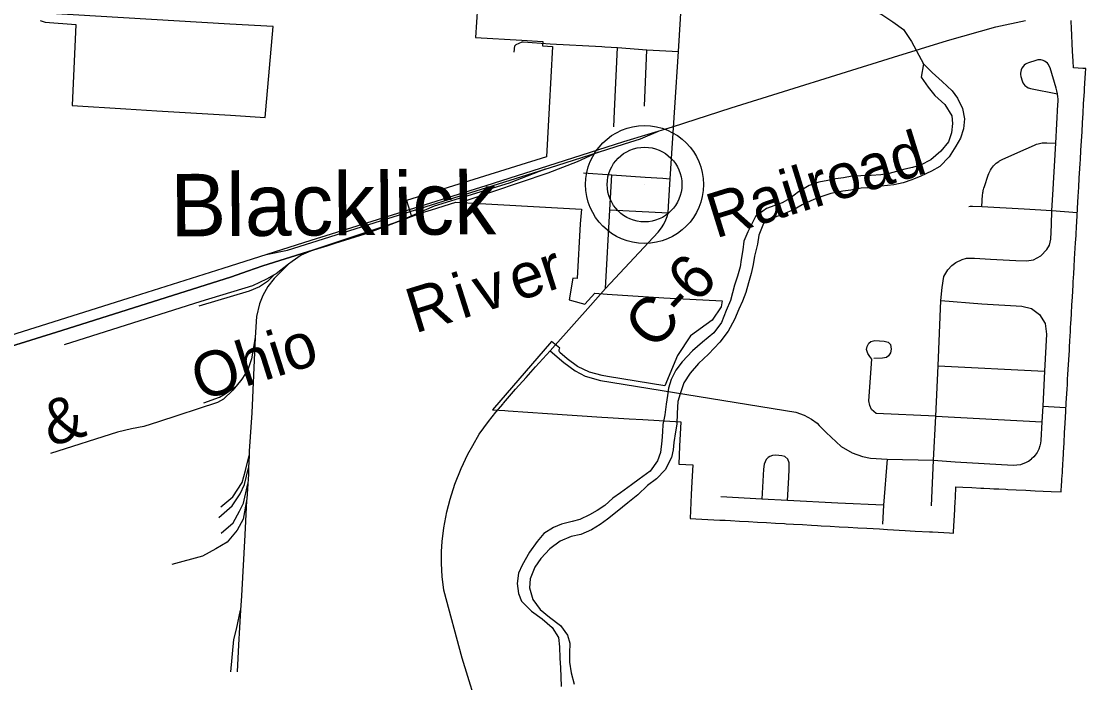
# Model space of a CAD drawing. Extents: x 114843 to 284848, y 317643 to 566895.
# Drawn here: x 254764 to 261856, y 395936 to 400345 of the extents above; entities that cross this region are included whole.
import ezdxf

# ---------------------------------------------------------------- set-up
doc = ezdxf.new("R2010")
doc.units = 0
for name, color, linetype in [('GM_X_Corporation', 7, 'Continuous'), ('GM_X_County_Road', 7, 'Continuous'), ('GM_X_County_Road_Text', 7, 'Continuous'), ('GM_X_Minor_River', 7, 'Continuous'), ('GM_X_Rail_Line', 7, 'Continuous'), ('GM_X_Rail_Line_Text', 7, 'Continuous'), ('GM_X_Township_Road', 7, 'Continuous'), ('GM_X_Unincorporated', 7, 'Continuous'), ('GM_X_Unincorporated_Location', 7, 'Continuous'), ('GM_X_Unincorporated_Text', 7, 'Continuous')]:
    doc.layers.add(name, color=color, linetype=linetype)

msp = doc.modelspace()

# ---------------------------------------------------------------- linework, layer by layer
at = {"layer": 'GM_X_Corporation'}
for points in [[(257811.4, 400545.2), (257789.5, 400236.3), (258099.8, 400218.9), (258239.5, 400211.1), (258237.8, 400181.1), (258303.5, 400177.6), (258280.9, 399768.1), (258263, 399442.3), (257330, 399150.2), (257363.5, 399043.3), (257138.9, 398959.8), (257092, 398942.4), (257047.5, 398926.1), (256997.2, 398910.4), (256949.5, 398895.5), (256897, 398879), (256849.3, 398864), (256801.6, 398849.1), (256741, 398830.2), (256670.5, 398808.2), (256372.8, 398715), (256270.7, 398678.9), (256165.7, 398641.7), (255033.5, 398285), (254655.7, 398165.9)], [(254655.7, 398165.9), (255033.5, 398285), (256165.7, 398641.7), (256270.7, 398678.9), (256372.8, 398715), (256670.5, 398808.2), (256741, 398830.2), (256801.6, 398849.1), (256849.3, 398864), (256897, 398879), (256949.5, 398895.5), (256997.2, 398910.4), (257047.5, 398926.1), (257092, 398942.4), (257138.9, 398959.8), (257363.5, 399043.3), (257431.7, 399068.6), (257497.2, 399089.1), (257658.6, 399139.6), (258496, 399091.8), (258487.7, 398995.7), (258468.1, 398630.6), (258438.8, 398632.3), (258415.1, 398488.6), (258493.9, 398465.9), (258519.4, 398458.4), (258586, 398532.1), (258667.8, 398525.6), (259045.8, 398502.7), (259433.2, 398481.4), (259426.5, 398441), (259367.6, 398351.8), (259223.4, 398248.9), (259136.5, 398118.2), (259052.4, 397915), (258670.7, 397978.4), (258634.3, 397984.5), (258549.8, 398006.8), (258471, 398044.3), (258400.4, 398095.8), (258353.1, 398137.5), (258347.4, 398146.1), (258346.8, 398156.5), (258351.4, 398165.7), (258297.6, 398210.2), (257904.1, 397755.2), (257986.2, 397749.9), (258008.8, 397748.3), (258270.7, 397730.7), (258632.7, 397706.3), (258672.7, 397703.6), (258814.8, 397696), (258904.5, 397691.2), (259158.9, 397674.2), (259150.5, 397511.8), (259144.2, 397392.3), (259237.4, 397389.1), (259231.9, 397274.8), (259227.8, 397191.6), (259220.1, 397031.7), (259259.4, 397029.5), (259419.2, 397020.5), (259453.5, 397018.6), (259489.1, 397016.6), (259549, 397013.2), (259608.9, 397009.8), (259668.8, 397006.4), (259728.7, 397003.1), (259788.6, 396999.7), (259848.5, 396996.3), (259860.9, 396995.6), (259908.4, 396992.9), (259968.3, 396989.6), (260028.2, 396986.2), (260069.5, 396983.9), (260093.1, 396982.5), (260153, 396979.2), (260213, 396975.8), (260272.9, 396972.4), (260337.8, 396968.7), (260397.7, 396965.4), (260482.5, 396960.9), (260534.7, 396957.3), (260652.2, 396951.6), (260686.8, 396949), (260720.2, 396947.2), (260815.9, 396942), (260834.6, 396940.9), (260949.3, 396934.7), (260975.3, 396933.3), (260975.8, 396942.4), (260983.5, 397091.6), (260984, 397101.7), (260986, 397139.5), (260987.6, 397171.5), (260991.2, 397241.4), (261037.2, 397239.2), (261097.1, 397236.4), (261157, 397233.5), (261176.3, 397232.6), (261217, 397230.6), (261244.5, 397229.3), (261276.9, 397227.7), (261322.9, 397225.5), (261336.9, 397224.8), (261393.1, 397222.1), (261456.4, 397219.1), (261519.4, 397216.1), (261626.1, 397210.9), (261693.1, 397207.7), (261695.9, 397257.3), (261696.8, 397272.6), (261697.9, 397292.6), (261700.5, 397337.4), (261704.2, 397402.3), (261704.9, 397414.1), (261708.1, 397470.7), (261711.8, 397535.9), (261715.5, 397600.8), (261719.2, 397665.6), (261723.8, 397744.9), (261727, 397801.5), (261732.2, 397893.5), (261733.9, 397923), (261735.9, 397958.5), (261737.8, 397990.6), (261739.7, 398023.4), (261743.5, 398088.8), (261747.2, 398153.2), (261748.3, 398172.5), (261750.9, 398216.1), (261752.7, 398247.1), (261754.4, 398278), (261755.6, 398298.3), (261757.9, 398337.9), (261758.8, 398353.2), (261761.5, 398400.3), (261764.6, 398453), (261767.8, 398507.9), (261770, 398547.2), (261770.6, 398557.9), (261771.7, 398576.6), (261773.5, 398607.8), (261776.7, 398662.7), (261779.4, 398708.4), (261782.5, 398762.5), (261788.6, 398867.3), (261791.5, 398917.2), (261792.2, 398929.4), (261794.6, 398972.1), (261799.1, 399049.2), (261802, 399099.1), (261806.5, 399176.8), (261810.1, 399238.8), (261813.6, 399298.7), (261817.4, 399363.6), (261819.3, 399396.2), (261820.9, 399423.5), (261824.4, 399483.4), (261828.2, 399548.3), (261831.7, 399608.2), (261835.1, 399668.1), (261838.9, 399733), (261842.5, 399794.2), (261847.3, 399877), (261848.4, 399896.6), (261852.5, 399966.6), (261854.4, 399999.5), (261856.2, 400029.5), (261837.2, 400030.7), (261774, 400034.9), (261772, 400079.2), (261768.9, 400145.4), (261761.8, 400300.7), (261760, 400340.6), (261759.5, 400350.9)], [(254889.8, 400351.2), (254924, 400339.2), (255128.4, 400323.7), (255102, 399784.3), (255461.2, 399762), (255667.8, 399749.1), (256157.9, 399718.7), (256388.3, 399704.4), (256392.7, 399754.4), (256441.3, 400310.4), (256153.5, 400326.8), (254923.7, 400398.7)]]:
    msp.add_lwpolyline(points, dxfattribs=at)
at = {"layer": 'GM_X_County_Road'}
for p, q in [((258556.3, 398450.5), (258623.4, 398526)), ((258321.4, 398186.3), (258556.3, 398450.5))]:
    msp.add_line(p, q, dxfattribs=at)
for points in [[(258623.4, 398526), (258656.9, 398563.7), (259008.3, 398938.4), (259030.3, 398967.4), (259045.4, 398992.9), (259059.1, 399020.8), (259068, 399043.1), (259074.9, 399067.8), (259076.1, 399111.4), (259087.9, 399294.4), (259118.8, 399769.9), (259142.8, 400144), (259162.2, 400470), (259183.6, 400706.4), (259202.3, 401012.7)], [(257973.8, 397795.4), (257977.3, 397799.4), (258057.9, 397893.3), (258127.3, 397970.2), (258190.5, 398041.4), (258287.9, 398148.5), (258321.4, 398186.3)], [(258202.8, 394576.4), (257823.2, 395703.8), (257700.7, 396099.5), (257578.6, 396552.9), (257568, 396644.8), (257564.6, 396729.6), (257564, 396810.3), (257568, 396878.1), (257578.6, 396968.1), (257598.8, 397075.1), (257620.9, 397160.1), (257651.9, 397259), (257695.8, 397364.4), (257740.3, 397459.5), (257772.1, 397517), (257815.3, 397592.8), (257877.7, 397677.7), (257925.6, 397739.4), (257973.8, 397795.4)]]:
    msp.add_lwpolyline(points, dxfattribs=at)
at = {"layer": 'GM_X_Minor_River'}
for points in [[(260211.4, 400862.8), (260195.5, 400798.6), (260183.6, 400736.5), (260191.7, 400666.4), (260201.7, 400600.3), (260243.8, 400532.2), (260313.7, 400470.1), (260377.6, 400438.1), (260445.6, 400412.2), (260497.5, 400390.2), (260571.4, 400342.2), (260641.4, 400290.1), (260695.4, 400210.1), (260774.6, 400062.7)], [(260774.6, 400062.7), (260759.6, 399973.7), (260805.6, 399905.6), (260851.6, 399849.6), (260917.5, 399791.5), (260963.5, 399715.4), (260967.6, 399663.3), (260961.7, 399601.2), (260941.8, 399541.1), (260891.9, 399478.9), (260824.1, 399420.7), (260756.2, 399386.6), (260702.3, 399370.5), (260650.4, 399360.4), (260596.5, 399344.4), (260546.6, 399330.3), (260490.7, 399322.2), (260426.8, 399318.1), (260356.9, 399316.1), (260299, 399312), (260243.1, 399301.9), (260189.2, 399293.9), (260137.3, 399283.8), (260077.4, 399271.7), (260013.5, 399251.6), (259941.7, 399207.4), (259883.8, 399163.3), (259833.9, 399135.2), (259784, 399117.1), (259730.1, 399097), (259656.3, 399044.9), (259604.5, 398940.6), (259578.6, 398880.5), (259570.7, 398822.4), (259560.8, 398758.2), (259552.8, 398708.1), (259536.9, 398646), (259517, 398585.9), (259503.1, 398535.8), (259489.2, 398483.7), (259461.3, 398417.5), (259429.4, 398337.3), (259377.6, 398269.2), (259303.8, 398207), (259235.9, 398148.8), (259168.1, 398074.6), (259126.2, 398020.5), (259094.4, 397958.3), (259076.5, 397900.2), (259070.5, 397850.1), (259060.6, 397792), (259052.7, 397721.8), (259038.8, 397657.7), (259036.8, 397607.6), (259030.9, 397547.5), (259023, 397471.3), (259003.1, 397415.2), (258953.3, 397347), (258881.4, 397292.9), (258829.5, 397254.7), (258755.7, 397202.6), (258705.8, 397166.5), (258652, 397118.3), (258602.1, 397084.2), (258550.2, 397054.1), (258486.3, 397024), (258434.4, 397009.9), (258364.5, 396991.8), (258310.6, 396971.7), (258244.8, 396931.6), (258200.9, 396877.4), (258149.1, 396805.2), (258101.3, 396719), (258077.3, 396666.9), (258067.4, 396596.8), (258077.5, 396530.7), (258097.5, 396480.6), (258163.5, 396412.5), (258235.4, 396362.5), (258301.4, 396304.5), (258343.4, 396236.4), (258349.5, 396174.3), (258351.6, 396100.1), (258357.6, 396036), (258359.7, 395975.9), (258361.7, 395909.8)], [(260771.4, 400065.9), (260833.4, 400003.8), (260899.4, 399943.8), (260965.3, 399881.7), (261001.3, 399831.7), (261035.4, 399763.6), (261049.4, 399695.5), (261041.5, 399627.3), (261021.6, 399567.2), (260989.7, 399513.1), (260945.9, 399440.9), (260884, 399376.7), (260828.1, 399346.6), (260758.3, 399312.5), (260698.4, 399288.4), (260640.5, 399268.3), (260578.6, 399254.2), (260492.8, 399246.1), (260430.9, 399236), (260361, 399231.9), (260291.1, 399219.8), (260237.2, 399211.8), (260157.4, 399197.6), (260097.5, 399177.5), (260043.6, 399157.4), (259967.7, 399121.3), (259913.8, 399091.2), (259840, 399059.1), (259770.1, 399033), (259710.3, 398996.8), (259678.4, 398918.7), (259668.5, 398860.5), (259648.6, 398778.4), (259640.7, 398724.3), (259626.8, 398664.1), (259608.9, 398602), (259590.9, 398537.9), (259569, 398479.7), (259545.1, 398425.6), (259515.3, 398357.5), (259473.4, 398279.3), (259417.6, 398207.1), (259343.8, 398126.9), (259276, 398064.7), (259220.1, 398000.5), (259178.3, 397934.3), (259154.4, 397862.2), (259138.5, 397810.1), (259134.5, 397733.9), (259132.6, 397659.8), (259122.7, 397607.7), (259112.8, 397537.5), (259106.9, 397487.4), (259096.9, 397437.3), (259055.1, 397355.2), (258997.2, 397295), (258937.4, 397250.8), (258871.5, 397188.7), (258805.7, 397134.5), (258733.9, 397076.3), (258670, 397026.2), (258620.2, 396990), (258564.3, 396955.9), (258492.4, 396923.8), (258428.5, 396909.7), (258354.7, 396879.6), (258284.9, 396827.4), (258225, 396763.2), (258185.1, 396707.1), (258155.3, 396628.9), (258151.3, 396568.8), (258171.4, 396490.7), (258221.4, 396424.6), (258283.4, 396372.6), (258357.3, 396316.5), (258403.3, 396252.5), (258419.3, 396200.4), (258417.4, 396132.3), (258417.5, 396072.2), (258427.5, 396002), (258447.6, 395925.9)]]:
    msp.add_lwpolyline(points, dxfattribs=at)
at = {"layer": 'GM_X_Rail_Line'}
for p, q in [((256281.4, 397451.5), (256278.5, 397367.6)), ((256272.9, 397260.8), (256266.4, 397162.5))]:
    msp.add_line(p, q, dxfattribs=at)
for points in [[(253903.4, 398004.1), (255476.2, 398500.5), (256109.5, 398700.5), (256695.8, 398885.1), (257236.5, 399055.2), (257860.8, 399251.4), (258328.3, 399398.5), (258778.3, 399542.8), (259103.3, 399642.4), (259494.5, 399769), (260576.2, 400105.4), (260935.4, 400217.1), (261257.2, 400307.7), (261454.3, 400351.3)], [(256395.4, 398790.5), (256538.1, 398819.7), (256700.3, 398870.8), (257241, 399040.9), (257865.4, 399237), (258332.9, 399384.1), (258782.8, 399528.5), (258890.4, 399561.4), (259009.8, 399613.7)], [(258607.9, 399472.3), (258466.9, 399409), (258271.4, 399333.6), (257719.7, 399146.4)], [(258254, 399359.3), (258013.9, 399266.9), (257514, 399111.8), (257278.7, 399010.5), (256706, 398819.3), (256628.2, 398785.2), (256569.4, 398744.1), (256545.3, 398725.6)], [(256545.3, 398725.6), (256449.9, 398631.3), (256407.2, 398576.4), (256373.4, 398517.5), (256350.7, 398460.7), (256331, 398378.1), (256321.5, 398237.7)], [(256545.3, 398725.6), (256462.8, 398662.1), (256449.4, 398654.9)], [(256449.4, 398654.9), (256398, 398627.1), (256304.3, 398582), (255961, 398476.2), (255049, 398187.3)], [(256449.4, 398654.9), (256404.1, 398611.2), (256352.2, 398574.2), (256281.4, 398545.1), (255946.1, 398446.3)], [(256321.5, 398237.7), (256298.1, 398094.4), (256272.4, 398022.6), (256233.6, 397958.8), (256196.2, 397913.9)], [(256321.5, 398237.7), (256299.4, 397734.1), (256282.4, 397480.3), (256281.4, 397451.5)], [(256196.2, 397913.9), (256173, 397885.9), (256112.2, 397827), (256070.4, 397804), (255679.2, 397675.1), (255581.4, 397643.9), (255497.6, 397628.7), (255405.8, 397605.5), (254957.7, 397464.5)], [(255979.5, 397801.6), (256084.2, 397839.8), (256123.1, 397861.9), (256196.2, 397913.9)], [(256093.9, 397107.5), (256173.6, 397175.4), (256235.2, 397271.2), (256257.9, 397349.9), (256281.4, 397451.5)], [(256080.2, 397037.8), (256168.8, 397114.7), (256222.5, 397195.5), (256252.2, 397256.3), (256278.5, 397367.6)], [(256278.5, 397367.6), (256276.9, 397323.1), (256272.9, 397260.8)], [(256095.6, 396932.3), (256175.2, 397001.3), (256218.9, 397080.1), (256244.7, 397131.9), (256272.9, 397260.8)], [(256266.4, 397162.5), (256243.1, 397026.4), (256201.4, 396952.6), (256135.7, 396873.8), (256061, 396828.7), (255971.2, 396780.6), (255767.6, 396723.2)], [(256266.4, 397162.5), (256265.6, 397149.9), (256252.5, 396921), (256232, 396514.9), (256225.7, 396420.5)], [(256159.9, 396008.1), (256180.1, 396223.1), (256197.8, 396291.9), (256225.7, 396420.5)], [(256225.7, 396420.5), (256210.2, 396187.4), (256202.9, 396008.3)]]:
    msp.add_lwpolyline(points, dxfattribs=at)
at = {"layer": 'GM_X_Township_Road'}
for p, q in [((258717.6, 399746.6), (258736.3, 400169.7)), ((258916.3, 399779.1), (258931.4, 400155.6)), ((258712.9, 399640.8), (258717.6, 399746.6)), ((258685.1, 399088.8), (259074.9, 399067.8)), ((260873.1, 398049.2), (261581.3, 398012.2)), ((261569.7, 397779.9), (261721.6, 397770.7)), ((260856.6, 397713.2), (261563.8, 397675)), ((260828.9, 397115.1), (260842.6, 397419.9))]:
    msp.add_line(p, q, dxfattribs=at)
for points in [[(258048.6, 400139.7), (258052.5, 400181.9), (258060.5, 400189.9), (258101.6, 400208.3), (258106.9, 400207.9)], [(258106.9, 400207.9), (258287.2, 400195.6), (258631.3, 400176.6)], [(258631.3, 400176.6), (258652.2, 400175.4), (258736.3, 400169.7), (258931.4, 400155.6), (259142.8, 400144)], [(260842.6, 397419.9), (260856.6, 397713.2), (260873.1, 398049.2), (260890.6, 398483.8), (260900, 398569.7), (260911.8, 398643.3), (260937.3, 398688.3), (260963.8, 398716.2), (260991.3, 398737.3), (261034.1, 398757.7), (261060.8, 398766.5), (261116.1, 398766.9), (261221.1, 398759.1), (261391, 398749.8), (261460.6, 398749.3), (261509.2, 398755.4), (261556.8, 398781.5), (261597.5, 398822.9), (261614.4, 398853.5), (261622.7, 398891.7), (261627.8, 398988.2), (261630.7, 399083), (261636.4, 399188.1), (261656.8, 399532.4), (261671.3, 399791.1), (261672.3, 399811.5), (261671.8, 399827.5), (261670.9, 399840.8), (261668.1, 399861.1), (261664, 399881.8), (261659.6, 399899.3), (261618.3, 400035.9), (261611.4, 400050.9), (261608.1, 400056.2), (261601.5, 400065.5), (261593.3, 400072.8), (261581.4, 400080), (261573.7, 400083.2), (261565.1, 400085.6), (261557, 400087.6), (261547.2, 400088.3), (261536.6, 400087.4), (261524.8, 400084.9), (261474.1, 400067.9), (261463.1, 400063.7), (261455, 400059.6), (261446.5, 400053), (261438.4, 400044.8), (261430, 400032.5)], [(261430, 400032.5), (261425.5, 400021.5), (261422.8, 400010.1), (261421.6, 400000.3), (261421.7, 399991.3), (261424.2, 399977.1), (261432.6, 399949), (261438, 399935.2), (261443.7, 399925.1), (261451.5, 399916.2), (261464.6, 399907.3), (261472.4, 399902.1), (261481, 399899.7), (261488.7, 399897.7), (261668.1, 399861.1)], [(261165, 399109.5), (261169.4, 399188.7), (261169.8, 399197.2), (261170.8, 399204.7), (261171.9, 399210.4), (261173.8, 399219.4), (261175, 399223.9), (261177.2, 399232), (261180.7, 399243), (261205.8, 399318.6), (261210.2, 399330.3), (261214.7, 399340.5), (261221.8, 399353.7), (261228.5, 399364.4), (261234.1, 399372.9), (261241.5, 399382), (261250, 399390.8), (261260.3, 399399.6), (261276.9, 399411.6), (261281.9, 399414.6), (261299, 399422.8), (261403.4, 399469.7), (261515.8, 399520.5), (261528.8, 399525.9), (261539.1, 399529.2), (261548.1, 399531.5), (261557.9, 399533.4), (261565.6, 399534.5), (261576.8, 399535.7), (261596.3, 399535.7), (261656.8, 399532.4)], [(258510.9, 399335.3), (258698.1, 399320.9), (258921.8, 399306.4)], [(258656.9, 398563.7), (258685.1, 399088.8), (258698.1, 399320.9)], [(258921.8, 399306.4), (259039.2, 399298.8), (259087.9, 399294.4)], [(261078.3, 399110.6), (261085.4, 399112.4), (261090.7, 399112.8), (261101, 399112.9), (261165, 399109.5), (261445.8, 399094.2), (261630.7, 399083), (261799.8, 399071.5)], [(260890.6, 398483.8), (261164.8, 398460.8), (261429.9, 398446.1), (261494, 398429.6), (261547.8, 398391.1), (261585.7, 398330.8), (261596, 398260.4), (261581.3, 398012.2), (261569.7, 397779.9), (261563.8, 397675), (261556.8, 397551.2), (261555.2, 397531.8), (261551.2, 397515), (261543.7, 397492.3), (261532.6, 397470.6), (261520.1, 397452.9), (261509.7, 397441), (261495.2, 397427.8)], [(260856.6, 397713.2), (260459.2, 397731), (260428.4, 397756.3), (260416.7, 397783), (260411.4, 397816.1), (260431, 398091.8), (260417.5, 398109.9), (260404.7, 398129.7), (260396.4, 398156.4), (260399.1, 398177.9), (260410.8, 398200.4), (260424.6, 398211), (260450.8, 398216.9), (260513.8, 398212.6), (260540.1, 398205.2), (260554.5, 398190.5), (260559, 398160.4), (260555.1, 398134.5), (260543.1, 398115.9), (260529.8, 398103.7), (260502.2, 398098.5), (260443.7, 398097)], [(258287.9, 398148.5), (258379.7, 398070.1), (258454.8, 398014.1), (258521.7, 397979.5), (258622.6, 397949.7), (259924.8, 397738.9), (259980.5, 397719.4), (260028.4, 397692), (260065.9, 397665.1), (260080.9, 397649.9)], [(260080.9, 397649.9), (260125.9, 397604.3), (260227.5, 397511.6), (260299.1, 397468), (260368.3, 397444.7), (260421.6, 397433.7), (260534.2, 397425.2), (260842.6, 397419.9), (260985.3, 397407.5), (261372.5, 397386.5), (261397.6, 397387.5), (261423.1, 397390.6), (261440.5, 397396.6), (261458.1, 397403.8), (261475.2, 397413.7), (261495.2, 397427.8)], [(259869.9, 397150.9), (259878.3, 397303.2), (259881.4, 397359.4), (259880.8, 397401.9), (259870.5, 397425.9), (259851.4, 397443.9), (259832.1, 397449), (259791.9, 397453.6), (259769.4, 397450.5), (259750.8, 397444.5), (259739.6, 397437), (259727.1, 397423.3), (259714.2, 397391.8), (259708.5, 397359.9), (259699.1, 397160.6)], [(260534.2, 397425.2), (260509.9, 397118.5), (260502.7, 396991.8)], [(260509.9, 397118.5), (260203.8, 397133.7), (259869.9, 397150.9), (259699.1, 397160.6), (259425.6, 397176)]]:
    msp.add_lwpolyline(points, dxfattribs=at)
at = {"layer": 'GM_X_Unincorporated'}
for radius in [392.9, 249]:
    msp.add_circle((258916.7, 399257.1), radius, dxfattribs=at)
at = {"layer": 'GM_X_Unincorporated_Location'}
msp.add_line((258916.7, 399257.1), (258916.7, 399257.1), dxfattribs=at)

# ---------------------------------------------------------------- texts
at = {"layer": 'GM_X_County_Road_Text'}
msp.add_text('C-6', height=300.02, rotation=47.6801, dxfattribs=at).set_placement((258979.6, 398142.9))
at = {"layer": 'GM_X_Rail_Line_Text'}
for s, height, rotation, p in [('Railroad', 299.02, 17.27057, (259389.5, 398896)), ('r', 299, 17.68667, (258270.9, 398541.7)), ('e', 299, 17.67586, (258065.5, 398476.3)), ('i', 299, 17.61342, (257700.3, 398360.1)), ('v', 299, 17.6523, (257830.5, 398401.5)), ('R', 299, 17.14524, (257385.7, 398263.1)), ('Ohio', 299.02, 17.63171, (255956.4, 397812.1)), ('&', 299, 17.37123, (254957.4, 397507.9))]:
    msp.add_text(s, height=height, rotation=rotation, dxfattribs=at).set_placement(p)
at = {"layer": 'GM_X_Unincorporated_Text'}
msp.add_text('Blacklick', height=417.02, rotation=0.41513, dxfattribs=at).set_placement((255758.8, 398910.3))

doc.saveas('drawing.dxf')
